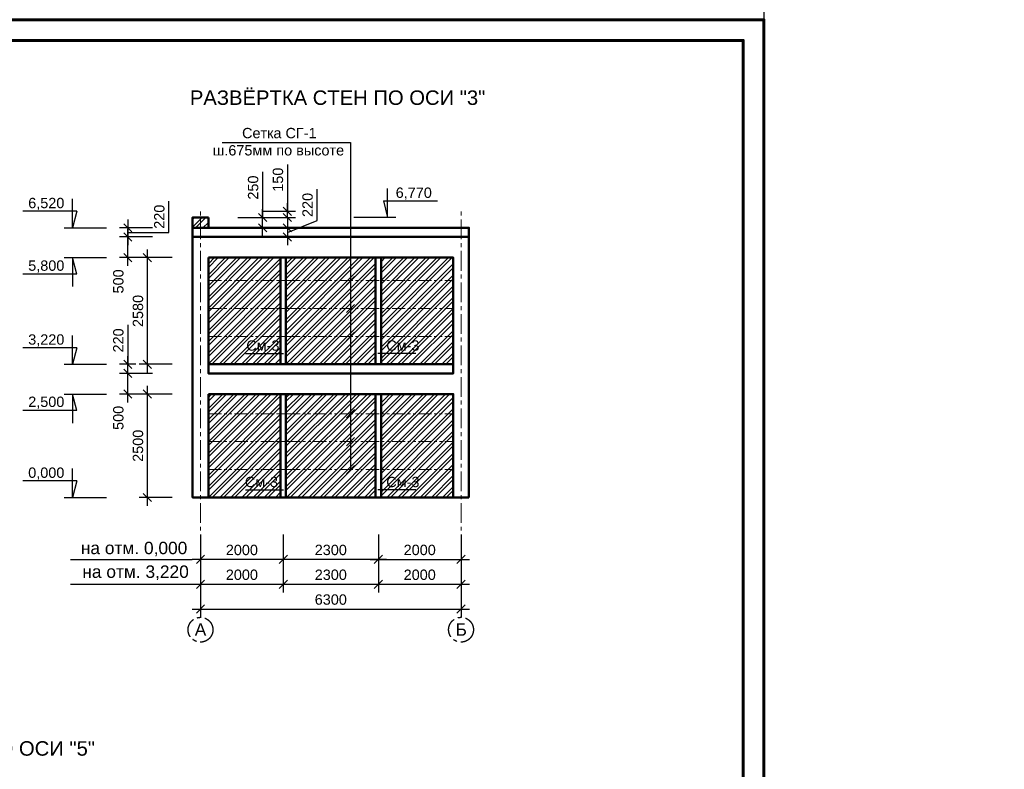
# Model space of a CAD drawing. Header units: millimetres. Extents: x 2063114 to 14983986, y -126020516 to 213791.
# Tile 423 of 656: x 2361798 to 2385605, y -883128 to -865001. Entities that reach past the tile are written whole.
import ezdxf

# ---------------------------------------------------------------- set-up
doc = ezdxf.new("R2010")
doc.units = ezdxf.units.MM
doc.linetypes.add('осевая', pattern=[50.8, 31.75, -6.35, 6.35, -6.35])
doc.linetypes.add('фантомX2', pattern=[127, 63.5, -12.7, 12.7, -12.7, 12.7, -12.7])
doc.layers.get('Defpoints').update_dxf_attribs({"color": 6, "lineweight": 35})
doc.layers.add('_print', color=6, linetype='Continuous', lineweight=60, plot=False)
for name, color, linetype in [('OS', 1, 'Continuous'), ('осевая', 1, 'осевая'), ('Размеры', 28, 'Continuous')]:
    doc.layers.add(name, color=color, linetype=linetype)
doc.layers.add('PDF _wall-380', color=7, linetype='Continuous', true_color=0xb88a5c)
doc.layers.add('РАЗМЕР АР', color=150, linetype='Continuous', lineweight=20)
doc.layers.add('сплошная_толстая', color=7, linetype='Continuous', lineweight=50)
doc.styles.get("Standard").update_dxf_attribs({"font": 'arial.ttf'})
doc.dimstyles.new('STANDARD$0', dxfattribs={"dimtxt": 250, "dimasz": 200, "dimexe": 200, "dimexo": 300, "dimgap": 100, "dimtad": 1, "dimdec": 0, "dimzin": 1, "dimdsep": 46, "dimtxsty": 'Standard', "dimblk1": 'OBLIQUE', "dimblk2": 'OBLIQUE', "dimsah": 1, "dimcen": 2.5, "dimdle": 200, "dimadec": 0, "dimazin": 0, "dimtfac": 1, "dimtdec": 0, "dimtmove": 0, "dimatfit": 3, "dimldrblk": 'OBLIQUE', "dimfxl": 600, "dimfxlon": 1, "dimtolj": 1, "dimtzin": 1, "dimarcsym": 0})

# ---------------------------------------------------------------- blocks, each defined once
blk = doc.blocks.new('*U1590')
at = {"color": 0, "ltscale": 25}
blk.add_lwpolyline([(-59400, 42000), (0, 42000), (0, 0), (-59400, 0)], close=True, dxfattribs=at)
at = {"color": 0, "lineweight": 60, "ltscale": 25}
blk.add_lwpolyline([(-57400, 41500), (-500, 41500), (-500, 500), (-57400, 500)], close=True, dxfattribs=at)
blk = doc.blocks.new('_Oblique')
at = {"color": 0, "linetype": 'ByBlock', "lineweight": -2}
blk.add_line((-0.5, -0.5), (0.5, 0.5), dxfattribs=at)
blk = doc.blocks.new('*D2400')
at = {"layer": 'Defpoints', "color": 0, "lineweight": 30, "transparency": 16777216}
for p in [(2364887, -874055), (2366360, -874055), (2365980, -876555)]:
    blk.add_point(p, dxfattribs=at)
at = {"layer": 'РАЗМЕР АР', "color": 0, "lineweight": -2, "transparency": 16777216}
for p, q in [((2364887, -876755), (2364887, -873855)), ((2365487, -874055), (2364687, -874055)), ((2365487, -876555), (2364687, -876555))]:
    blk.add_line(p, q, dxfattribs=at)
at = {"layer": 'РАЗМЕР АР', "color": 0, "lineweight": -2, "transparency": 16777216, "xscale": 200, "yscale": 200, "zscale": 200}
for p, rotation in [((2364887, -874055), 90), ((2364887, -876555), 270)]:
    blk.add_blockref('_Oblique', p, dxfattribs=dict(at, rotation=rotation))
at = {"layer": 'РАЗМЕР АР', "color": 0, "transparency": 16777216, "insert": (2364659, -875305), "char_height": 250, "attachment_point": 5, "rotation": 90}
blk.add_mtext('\\A1;2500', dxfattribs=at)
blk = doc.blocks.new('*D2401')
at = {"layer": 'Defpoints', "color": 0, "lineweight": 30, "transparency": 16777216}
for p in [(2364412, -873555), (2366360, -873555), (2366360, -874055)]:
    blk.add_point(p, dxfattribs=at)
at = {"layer": 'РАЗМЕР АР', "color": 0, "lineweight": -2, "transparency": 16777216}
for p, q in [((2364412, -874255), (2364412, -873355)), ((2365012, -873555), (2364212, -873555)), ((2365012, -874055), (2364212, -874055))]:
    blk.add_line(p, q, dxfattribs=at)
at = {"layer": 'РАЗМЕР АР', "color": 0, "lineweight": -2, "transparency": 16777216, "xscale": 200, "yscale": 200, "zscale": 200}
for p, rotation in [((2364412, -873555), 90), ((2364412, -874055), 270)]:
    blk.add_blockref('_Oblique', p, dxfattribs=dict(at, rotation=rotation))
at = {"layer": 'РАЗМЕР АР', "color": 0, "transparency": 16777216, "insert": (2364184, -874630), "char_height": 250, "attachment_point": 5, "rotation": 90}
blk.add_mtext('\\A1;500', dxfattribs=at)
blk = doc.blocks.new('*D2402')
at = {"layer": 'Defpoints', "color": 0, "lineweight": 30, "transparency": 16777216}
for p in [(2364887, -870755), (2366360, -870755), (2366360, -873335)]:
    blk.add_point(p, dxfattribs=at)
at = {"layer": 'РАЗМЕР АР', "color": 0, "lineweight": -2, "transparency": 16777216}
for p, q in [((2364887, -873535), (2364887, -870555)), ((2365487, -870755), (2364687, -870755)), ((2365487, -873335), (2364687, -873335))]:
    blk.add_line(p, q, dxfattribs=at)
at = {"layer": 'РАЗМЕР АР', "color": 0, "lineweight": -2, "transparency": 16777216, "xscale": 200, "yscale": 200, "zscale": 200}
for p, rotation in [((2364887, -870755), 90), ((2364887, -873335), 270)]:
    blk.add_blockref('_Oblique', p, dxfattribs=dict(at, rotation=rotation))
at = {"layer": 'РАЗМЕР АР', "color": 0, "transparency": 16777216, "insert": (2364659, -872045), "char_height": 250, "attachment_point": 5, "rotation": 90}
blk.add_mtext('\\A1;2580', dxfattribs=at)
blk = doc.blocks.new('*D2403')
at = {"layer": 'Defpoints', "color": 0, "lineweight": 30, "transparency": 16777216}
for p in [(2364412, -870255), (2365980, -870255), (2366360, -870755)]:
    blk.add_point(p, dxfattribs=at)
at = {"layer": 'РАЗМЕР АР', "color": 0, "lineweight": -2, "transparency": 16777216}
for p, q in [((2364412, -870955), (2364412, -870055)), ((2365012, -870255), (2364212, -870255)), ((2365012, -870755), (2364212, -870755))]:
    blk.add_line(p, q, dxfattribs=at)
at = {"layer": 'РАЗМЕР АР', "color": 0, "lineweight": -2, "transparency": 16777216, "xscale": 200, "yscale": 200, "zscale": 200}
for p, rotation in [((2364412, -870255), 90), ((2364412, -870755), 270)]:
    blk.add_blockref('_Oblique', p, dxfattribs=dict(at, rotation=rotation))
at = {"layer": 'РАЗМЕР АР', "color": 0, "transparency": 16777216, "insert": (2364184, -871330), "char_height": 250, "attachment_point": 5, "rotation": 90}
blk.add_mtext('\\A1;500', dxfattribs=at)
blk = doc.blocks.new('*D2404')
at = {"layer": 'Defpoints', "color": 0, "lineweight": 30, "transparency": 16777216}
for p in [(2370470, -876555), (2372470, -876555), (2372470, -878053)]:
    blk.add_point(p, dxfattribs=at)
at = {"layer": 'РАЗМЕР АР', "color": 0, "lineweight": -2, "transparency": 16777216}
for p, q in [((2370470, -877453), (2370470, -878253)), ((2372470, -877453), (2372470, -878253)), ((2370270, -878053), (2372670, -878053))]:
    blk.add_line(p, q, dxfattribs=at)
at = {"layer": 'РАЗМЕР АР', "color": 0, "lineweight": -2, "transparency": 16777216, "xscale": 200, "yscale": 200, "zscale": 200, "rotation": 180}
blk.add_blockref('_Oblique', (2370470, -878053), dxfattribs=at)
at = {"layer": 'РАЗМЕР АР', "color": 0, "lineweight": -2, "transparency": 16777216, "xscale": 200, "yscale": 200, "zscale": 200}
blk.add_blockref('_Oblique', (2372470, -878053), dxfattribs=at)
at = {"layer": 'РАЗМЕР АР', "color": 0, "transparency": 16777216, "insert": (2371470, -877825), "char_height": 250, "attachment_point": 5}
blk.add_mtext('\\A1;2000', dxfattribs=at)
blk = doc.blocks.new('*D2405')
at = {"layer": 'Defpoints', "color": 0, "lineweight": 30, "transparency": 16777216}
for p in [(2366170, -877155), (2368170, -877155), (2368170, -878653)]:
    blk.add_point(p, dxfattribs=at)
at = {"layer": 'РАЗМЕР АР', "color": 0, "lineweight": -2, "transparency": 16777216}
for p, q in [((2366170, -878053), (2366170, -878853)), ((2368170, -878053), (2368170, -878853)), ((2365970, -878653), (2368370, -878653))]:
    blk.add_line(p, q, dxfattribs=at)
at = {"layer": 'РАЗМЕР АР', "color": 0, "lineweight": -2, "transparency": 16777216, "xscale": 200, "yscale": 200, "zscale": 200, "rotation": 180}
blk.add_blockref('_Oblique', (2366170, -878653), dxfattribs=at)
at = {"layer": 'РАЗМЕР АР', "color": 0, "lineweight": -2, "transparency": 16777216, "xscale": 200, "yscale": 200, "zscale": 200}
blk.add_blockref('_Oblique', (2368170, -878653), dxfattribs=at)
at = {"layer": 'РАЗМЕР АР', "color": 0, "transparency": 16777216, "insert": (2367170, -878425), "char_height": 250, "attachment_point": 5}
blk.add_mtext('\\A1;2000', dxfattribs=at)
blk = doc.blocks.new('*D2406')
at = {"layer": 'Defpoints', "color": 0, "lineweight": 30, "transparency": 16777216}
for p in [(2368170, -877155), (2370470, -877155), (2370470, -878653)]:
    blk.add_point(p, dxfattribs=at)
at = {"layer": 'РАЗМЕР АР', "color": 0, "lineweight": -2, "transparency": 16777216}
for p, q in [((2368170, -878053), (2368170, -878853)), ((2370470, -878053), (2370470, -878853)), ((2367970, -878653), (2370670, -878653))]:
    blk.add_line(p, q, dxfattribs=at)
at = {"layer": 'РАЗМЕР АР', "color": 0, "lineweight": -2, "transparency": 16777216, "xscale": 200, "yscale": 200, "zscale": 200, "rotation": 180}
blk.add_blockref('_Oblique', (2368170, -878653), dxfattribs=at)
at = {"layer": 'РАЗМЕР АР', "color": 0, "lineweight": -2, "transparency": 16777216, "xscale": 200, "yscale": 200, "zscale": 200}
blk.add_blockref('_Oblique', (2370470, -878653), dxfattribs=at)
at = {"layer": 'РАЗМЕР АР', "color": 0, "transparency": 16777216, "insert": (2369320, -878425), "char_height": 250, "attachment_point": 5}
blk.add_mtext('\\A1;2300', dxfattribs=at)
blk = doc.blocks.new('*D2407')
at = {"layer": 'Defpoints', "color": 0, "lineweight": 30, "transparency": 16777216}
for p in [(2370470, -877155), (2372470, -877155), (2372470, -878653)]:
    blk.add_point(p, dxfattribs=at)
at = {"layer": 'РАЗМЕР АР', "color": 0, "lineweight": -2, "transparency": 16777216}
for p, q in [((2370470, -878053), (2370470, -878853)), ((2372470, -878053), (2372470, -878853)), ((2370270, -878653), (2372670, -878653))]:
    blk.add_line(p, q, dxfattribs=at)
at = {"layer": 'РАЗМЕР АР', "color": 0, "lineweight": -2, "transparency": 16777216, "xscale": 200, "yscale": 200, "zscale": 200, "rotation": 180}
blk.add_blockref('_Oblique', (2370470, -878653), dxfattribs=at)
at = {"layer": 'РАЗМЕР АР', "color": 0, "lineweight": -2, "transparency": 16777216, "xscale": 200, "yscale": 200, "zscale": 200}
blk.add_blockref('_Oblique', (2372470, -878653), dxfattribs=at)
at = {"layer": 'РАЗМЕР АР', "color": 0, "transparency": 16777216, "insert": (2371470, -878425), "char_height": 250, "attachment_point": 5}
blk.add_mtext('\\A1;2000', dxfattribs=at)
blk = doc.blocks.new('*D2408')
at = {"layer": 'Defpoints', "color": 0, "lineweight": 30, "transparency": 16777216}
for p in [(2366170, -876555), (2372470, -876555), (2372470, -879253)]:
    blk.add_point(p, dxfattribs=at)
at = {"layer": 'РАЗМЕР АР', "color": 0, "lineweight": -2, "transparency": 16777216}
for p, q in [((2366170, -878653), (2366170, -879453)), ((2372470, -878653), (2372470, -879453)), ((2365970, -879253), (2372670, -879253))]:
    blk.add_line(p, q, dxfattribs=at)
at = {"layer": 'РАЗМЕР АР', "color": 0, "lineweight": -2, "transparency": 16777216, "xscale": 200, "yscale": 200, "zscale": 200, "rotation": 180}
blk.add_blockref('_Oblique', (2366170, -879253), dxfattribs=at)
at = {"layer": 'РАЗМЕР АР', "color": 0, "lineweight": -2, "transparency": 16777216, "xscale": 200, "yscale": 200, "zscale": 200}
blk.add_blockref('_Oblique', (2372470, -879253), dxfattribs=at)
at = {"layer": 'РАЗМЕР АР', "color": 0, "transparency": 16777216, "insert": (2369320, -879025), "char_height": 250, "attachment_point": 5}
blk.add_mtext('\\A1;6300', dxfattribs=at)
blk = doc.blocks.new('*D2409')
at = {"layer": 'Defpoints', "color": 0, "lineweight": 30, "transparency": 16777216}
for p in [(2364412, -873335), (2364905, -873335), (2364905, -873555)]:
    blk.add_point(p, dxfattribs=at)
at = {"layer": 'РАЗМЕР АР', "color": 0, "lineweight": -2, "transparency": 16777216}
for p, q in [((2364412, -872379), (2364412, -873335)), ((2364412, -873755), (2364412, -873135)), ((2364605, -873335), (2364212, -873335)), ((2364605, -873555), (2364212, -873555))]:
    blk.add_line(p, q, dxfattribs=at)
at = {"layer": 'РАЗМЕР АР', "color": 0, "lineweight": -2, "transparency": 16777216, "xscale": 200, "yscale": 200, "zscale": 200}
for p, rotation in [((2364412, -873335), 90), ((2364412, -873555), 270)]:
    blk.add_blockref('_Oblique', p, dxfattribs=dict(at, rotation=rotation))
at = {"layer": 'РАЗМЕР АР', "color": 0, "transparency": 16777216, "insert": (2364184, -872757), "char_height": 250, "attachment_point": 5, "rotation": 90}
blk.add_mtext('\\A1;220', dxfattribs=at)
blk = doc.blocks.new('*D2410')
at = {"layer": 'Defpoints', "color": 0, "lineweight": 30, "transparency": 16777216}
for p in [(2368170, -876555), (2370470, -876555), (2368170, -878053)]:
    blk.add_point(p, dxfattribs=at)
at = {"layer": 'РАЗМЕР АР', "color": 0, "lineweight": -2, "transparency": 16777216}
for p, q in [((2368170, -877453), (2368170, -878253)), ((2370470, -877453), (2370470, -878253)), ((2370670, -878053), (2367970, -878053))]:
    blk.add_line(p, q, dxfattribs=at)
at = {"layer": 'РАЗМЕР АР', "color": 0, "lineweight": -2, "transparency": 16777216, "xscale": 200, "yscale": 200, "zscale": 200, "rotation": 180}
blk.add_blockref('_Oblique', (2368170, -878053), dxfattribs=at)
at = {"layer": 'РАЗМЕР АР', "color": 0, "lineweight": -2, "transparency": 16777216, "xscale": 200, "yscale": 200, "zscale": 200}
blk.add_blockref('_Oblique', (2370470, -878053), dxfattribs=at)
at = {"layer": 'РАЗМЕР АР', "color": 0, "transparency": 16777216, "insert": (2369320, -877825), "char_height": 250, "attachment_point": 5}
blk.add_mtext('\\A1;2300', dxfattribs=at)
blk = doc.blocks.new('*D2411')
at = {"layer": 'Defpoints', "color": 0, "lineweight": 30, "transparency": 16777216}
for p in [(2366170, -876555), (2368170, -876555), (2366170, -878053)]:
    blk.add_point(p, dxfattribs=at)
at = {"layer": 'РАЗМЕР АР', "color": 0, "lineweight": -2, "transparency": 16777216}
for p, q in [((2366170, -877453), (2366170, -878253)), ((2368170, -877453), (2368170, -878253)), ((2368370, -878053), (2365970, -878053))]:
    blk.add_line(p, q, dxfattribs=at)
at = {"layer": 'РАЗМЕР АР', "color": 0, "lineweight": -2, "transparency": 16777216, "xscale": 200, "yscale": 200, "zscale": 200, "rotation": 180}
blk.add_blockref('_Oblique', (2366170, -878053), dxfattribs=at)
at = {"layer": 'РАЗМЕР АР', "color": 0, "lineweight": -2, "transparency": 16777216, "xscale": 200, "yscale": 200, "zscale": 200}
blk.add_blockref('_Oblique', (2368170, -878053), dxfattribs=at)
at = {"layer": 'РАЗМЕР АР', "color": 0, "transparency": 16777216, "insert": (2367170, -877825), "char_height": 250, "attachment_point": 5}
blk.add_mtext('\\A1;2000', dxfattribs=at)
blk = doc.blocks.new('*D2412')
at = {"layer": 'Defpoints', "color": 0, "lineweight": 30, "transparency": 16777216}
for p in [(2365980, -870035), (2364412, -870255), (2366265, -870255)]:
    blk.add_point(p, dxfattribs=at)
at = {"layer": 'РАЗМЕР АР', "color": 0, "lineweight": -2, "transparency": 16777216}
for p, q in [((2365403, -870144), (2365403, -869388)), ((2364412, -869835), (2364412, -870455)), ((2365012, -870035), (2364212, -870035)), ((2364412, -870145), (2365403, -870144)), ((2365012, -870255), (2364212, -870255))]:
    blk.add_line(p, q, dxfattribs=at)
at = {"layer": 'РАЗМЕР АР', "color": 0, "lineweight": -2, "transparency": 16777216, "xscale": 200, "yscale": 200, "zscale": 200}
for p, rotation in [((2364412, -870035), 90), ((2364412, -870255), 270)]:
    blk.add_blockref('_Oblique', p, dxfattribs=dict(at, rotation=rotation))
at = {"layer": 'РАЗМЕР АР', "color": 0, "transparency": 16777216, "insert": (2365175, -869766), "char_height": 250, "attachment_point": 5, "rotation": 90}
blk.add_mtext('\\A1;220', dxfattribs=at)
blk = doc.blocks.new('*D2397')
at = {"layer": 'Defpoints', "color": 0, "lineweight": 30, "transparency": 16777216}
for p in [(2366360, -870035), (2366360, -870255), (2368270, -870255)]:
    blk.add_point(p, dxfattribs=at)
at = {"layer": 'РАЗМЕР АР', "color": 0, "lineweight": -2, "transparency": 16777216}
for p, q in [((2368987, -869859), (2368987, -869103)), ((2368270, -869835), (2368270, -870455)), ((2368270, -870145), (2368987, -869859)), ((2367670, -870035), (2368470, -870035)), ((2367670, -870255), (2368470, -870255))]:
    blk.add_line(p, q, dxfattribs=at)
at = {"layer": 'РАЗМЕР АР', "color": 0, "lineweight": -2, "transparency": 16777216, "xscale": 200, "yscale": 200, "zscale": 200}
for p, rotation in [((2368270, -870035), 90), ((2368270, -870255), 270)]:
    blk.add_blockref('_Oblique', p, dxfattribs=dict(at, rotation=rotation))
at = {"layer": 'РАЗМЕР АР', "color": 0, "transparency": 16777216, "insert": (2368759, -869481), "char_height": 250, "attachment_point": 5, "rotation": 90}
blk.add_mtext('\\A1;220', dxfattribs=at)
blk = doc.blocks.new('*D2398')
at = {"layer": 'Defpoints', "color": 0, "lineweight": 30, "transparency": 16777216}
for p in [(2366360, -869635), (2368270, -869635), (2366360, -869785)]:
    blk.add_point(p, dxfattribs=at)
at = {"layer": 'РАЗМЕР АР', "color": 0, "lineweight": -2, "transparency": 16777216}
for p, q in [((2368270, -868507), (2368270, -869635)), ((2368270, -869635), (2368270, -869435)), ((2367670, -869635), (2368470, -869635)), ((2368270, -869785), (2368270, -869635)), ((2368270, -869785), (2368270, -869635)), ((2367670, -869785), (2368470, -869785)), ((2368270, -869785), (2368270, -869985))]:
    blk.add_line(p, q, dxfattribs=at)
at = {"layer": 'РАЗМЕР АР', "color": 0, "lineweight": -2, "transparency": 16777216, "xscale": 200, "yscale": 200, "zscale": 200}
for p, rotation in [((2368270, -869635), 270), ((2368270, -869785), 90)]:
    blk.add_blockref('_Oblique', p, dxfattribs=dict(at, rotation=rotation))
at = {"layer": 'РАЗМЕР АР', "color": 0, "transparency": 16777216, "insert": (2368043, -868871), "char_height": 250, "attachment_point": 5, "rotation": 90}
blk.add_mtext('\\A1;150', dxfattribs=at)
blk = doc.blocks.new('*D2399')
at = {"layer": 'Defpoints', "color": 0, "lineweight": 30, "transparency": 16777216}
for p in [(2366360, -869785, 8), (2367670, -869785), (2366360, -870035, 8)]:
    blk.add_point(p, dxfattribs=at)
at = {"layer": 'РАЗМЕР АР', "color": 0, "lineweight": -2, "transparency": 16777216}
for p, q in [((2367670, -868684), (2367670, -869785)), ((2367670, -870235), (2367670, -869585)), ((2367070, -869785), (2367870, -869785)), ((2367070, -870035), (2367870, -870035))]:
    blk.add_line(p, q, dxfattribs=at)
at = {"layer": 'РАЗМЕР АР', "color": 0, "lineweight": -2, "transparency": 16777216, "xscale": 200, "yscale": 200, "zscale": 200}
for p, rotation in [((2367670, -869785), 90), ((2367670, -870035), 270)]:
    blk.add_blockref('_Oblique', p, dxfattribs=dict(at, rotation=rotation))
at = {"layer": 'РАЗМЕР АР', "color": 0, "transparency": 16777216, "insert": (2367443, -869061), "char_height": 250, "attachment_point": 5, "rotation": 90}
blk.add_mtext('\\A1;250', dxfattribs=at)

msp = doc.modelspace()

# ---------------------------------------------------------------- hatches: boundary and pattern name
at = {"layer": 'PDF _wall-380', "lineweight": 9, "ltscale": 150}
h = msp.add_hatch(dxfattribs=at)
h.set_pattern_fill('ANSI32', color=256, scale=20)
h.set_pattern_definition([(45, (80027.04, 13614.27), (-134.703842, 134.703842), []), (45, (80116.84, 13614.27), (-134.703842, 134.703842), [])])
h.paths.add_polyline_path([(2365979.68112, -869784.51973), (2366359.68146, -869784.51973), (2366359.61468, -870034.51973), (2365979.61501, -870034.51973)])
h = msp.add_hatch(dxfattribs=at)
h.set_pattern_fill('ANSI32', color=256, scale=20)
h.set_pattern_definition([(45, (-226767.2, -1193459.9), (-134.703842, 134.703842), []), (45, (-226677.4, -1193459.9), (-134.703842, 134.703842), [])])
h.paths.add_polyline_path([(2372279.53605, -874054.51973), (2370534.53595, -874054.51973), (2370534.53595, -876554.51973), (2372279.53605, -876554.51973)])
h.paths.add_polyline_path([(2372279.53605, -870754.51973), (2370534.53595, -870754.51973), (2370534.53595, -873334.51973), (2372279.53605, -873334.51973)])
h.paths.add_polyline_path([(2370404.53605, -870754.51973), (2368234.53605, -870754.51973), (2368234.53595, -873334.51973), (2370404.53595, -873334.51973)])
h.paths.add_polyline_path([(2370404.53605, -874054.51973), (2368234.53605, -874054.51973), (2368234.53595, -876554.51973), (2370404.53595, -876554.51973)])
h.paths.add_polyline_path([(2368104.53595, -870754.51973), (2366359.53605, -870754.51973), (2366359.53605, -873334.51973), (2368104.53595, -873334.51973)])
h.paths.add_polyline_path([(2368104.53595, -874054.51973), (2366359.53605, -874054.51973), (2366359.53605, -876554.51973), (2368104.53595, -876554.51973)])

# ---------------------------------------------------------------- linework, layer by layer
at = {"ltscale": 0.001}
for p, q in [((2370691.57344, -869784.51973), (2370691.57344, -869084.51973)), ((2363075.63629, -870034.51973), (2363075.63629, -869334.51973)), ((2370591.57344, -869384.51973), (2371896.30893, -869384.51973)), ((2370591.57344, -869384.51973), (2370691.57344, -869784.51973)), ((2363175.63629, -869634.51973), (2361870.9008, -869634.51973)), ((2363175.63629, -869634.51973), (2363075.63629, -870034.51973)), ((2363075.63629, -870754.51973), (2363075.63629, -871454.51973)), ((2363175.63629, -871154.51973), (2363075.63629, -870754.51973)), ((2363175.63629, -871154.51973), (2361870.9008, -871154.51973)), ((2363075.63629, -873334.51973), (2363075.63629, -872634.51973)), ((2363175.63629, -872934.51973), (2361870.9008, -872934.51973)), ((2363175.63629, -872934.51973), (2363075.63629, -873334.51973)), ((2363075.63629, -874054.51973), (2363075.63629, -874754.51973)), ((2363175.63629, -874454.51973), (2363075.63629, -874054.51973)), ((2363175.63629, -874454.51973), (2361870.9008, -874454.51973)), ((2363075.63629, -876554.51973), (2363075.63629, -875854.51973)), ((2363175.63629, -876154.51973), (2361870.9008, -876154.51973)), ((2363175.63629, -876154.51973), (2363075.63629, -876554.51973))]:
    msp.add_line(p, q, dxfattribs=at)
at = {"ltscale": 0.00075}
for p, q in [((2370891.57344, -869784.51973), (2369873.1633, -869784.51973)), ((2362875.63629, -870034.51973), (2363894.04643, -870034.51973)), ((2362875.63629, -870754.51973), (2363894.04643, -870754.51973)), ((2362875.63629, -870754.51973), (2363894.04643, -870754.51973)), ((2362875.63629, -873334.51973), (2363894.04643, -873334.51973)), ((2362875.63629, -874054.51973), (2363894.04643, -874054.51973)), ((2362875.63629, -876554.51973), (2363894.04643, -876554.51973))]:
    msp.add_line(p, q, dxfattribs=at)
at = {"linetype": 'фантомX2', "lineweight": 9, "ltscale": 5}
for p, q in [((2366359.53605, -871309.51973), (2372279.53605, -871309.51973)), ((2366359.53605, -871984.51973), (2372279.53605, -871984.51973)), ((2366359.53605, -872659.51973), (2372279.53605, -872659.51973)), ((2366359.53605, -874529.51973), (2372279.53605, -874529.51973)), ((2366359.53605, -875204.51973), (2372279.53605, -875204.51973)), ((2366359.53605, -875879.51973), (2372279.53605, -875879.51973))]:
    msp.add_line(p, q, dxfattribs=at)
at = {"ltscale": 150}
for p, q in [((2369696.38714, -871409.51973), (2369896.38714, -871209.51973)), ((2369696.38714, -872084.51973), (2369896.38714, -871884.51973)), ((2369696.38714, -872759.51973), (2369896.38714, -872559.51973)), ((2369696.38714, -874629.51973), (2369896.38714, -874429.51973)), ((2369696.38714, -875304.51973), (2369896.38714, -875104.51973)), ((2369696.38714, -875979.51973), (2369896.38714, -875779.51973))]:
    msp.add_line(p, q, dxfattribs=at)
for p, q in [((2363024.97036, -878052.54257), (2365969.61501, -878052.54257)), ((2363024.97036, -878652.54257), (2365969.53605, -878652.54257))]:
    msp.add_line(p, q)
at = {"ltscale": 50}
msp.add_lwpolyline([(2366689.4571, -867968.59254), (2369796.38714, -867974.88324), (2369796.38714, -875879.51973)], dxfattribs=at)
at = {"color": 30, "ltscale": 150}
for points in [[(2367259.09335, -873069.82836), (2368178.93992, -873069.82836)], [(2371379.97854, -873069.82836), (2370460.13197, -873069.82836)], [(2367259.09335, -876369.82836), (2368178.93992, -876369.82836)], [(2371379.97854, -876369.82836), (2370460.13197, -876369.82836)]]:
    msp.add_lwpolyline(points, dxfattribs=at)
at = {"layer": '_print', "ltscale": 100}
msp.add_lwpolyline([(2379792.08613, -907001.43901), (2320392.08613, -907001.43901), (2320392.08613, -865001.43901), (2379792.08613, -865001.43901)], close=True, dxfattribs=at)
at = {"layer": 'OS', "linetype": 'осевая', "lineweight": 9, "ltscale": 15}
for p, q in [((2366169.30373, -879452.55203), (2366169.30373, -869634.51973)), ((2372469.30373, -879452.55203), (2372469.61501, -869634.51973))]:
    msp.add_line(p, q, dxfattribs=at)
at = {"layer": 'осевая', "linetype": 'осевая', "ltscale": 15}
for centre in [(2366169.30374, -879752.55203), (2366169.30441, -879752.55203), (2372469.30441, -879752.55203)]:
    msp.add_circle(centre, 300, dxfattribs=at)
at = {"layer": 'Размеры', "color": 6, "ltscale": 150}
msp.add_line((2372279.53605, -876554.51973), (2372279.53605, -874054.51973), dxfattribs=at)
at = {"layer": 'сплошная_толстая', "ltscale": 150}
for p, q in [((2366359.53605, -870034.51973), (2372659.53605, -870034.51973)), ((2372659.53605, -870034.51973), (2372659.53605, -876554.51973)), ((2372659.53605, -876554.51973), (2365979.61501, -876554.51973))]:
    msp.add_line(p, q, dxfattribs=at)
for points in [[(2366359.68112, -869784.51973), (2365979.68112, -869784.51973), (2365979.61501, -870034.51973), (2366359.61501, -870034.51973)], [(2365979.61501, -870034.51973), (2372659.53605, -870034.51973), (2372659.53605, -870254.51973), (2365979.61501, -870254.51973)], [(2366359.53605, -870754.51973), (2372279.53605, -870754.51973), (2372279.53605, -873334.51973), (2366359.53605, -873334.51973)], [(2368104.53595, -870754.51973), (2368234.53595, -870754.51973), (2368234.53595, -873334.51973), (2368104.53595, -873334.51973)], [(2370404.53595, -870754.51973), (2370534.53595, -870754.51973), (2370534.53595, -873334.51973), (2370404.53595, -873334.51973)], [(2366359.53603, -873334.51973), (2372279.53605, -873334.51973), (2372279.53605, -873554.51973), (2366359.53603, -873554.51973)], [(2366359.53605, -874054.51973), (2372279.53605, -874054.51973), (2372279.53605, -876554.51973), (2366359.53605, -876554.51973)], [(2368104.53595, -874054.51973), (2368234.53595, -874054.51973), (2368234.53595, -876554.51973), (2368104.53595, -876554.51973)], [(2370404.53595, -874054.51973), (2370534.53595, -874054.51973), (2370534.53595, -876554.51973), (2370404.53595, -876554.51973)]]:
    msp.add_lwpolyline(points, close=True, dxfattribs=at)
msp.add_lwpolyline([(2365979.34321, -870254.51973), (2365979.61501, -876554.51973), (2366359.53605, -876554.51973), (2366359.53605, -876554.51973)], dxfattribs=at)

# ---------------------------------------------------------------- block references
for p in [(2379792.08613, -865001.43901), (2379792.08613, -907001.43901)]:
    msp.add_blockref('*U1590', p)

# ---------------------------------------------------------------- texts
at = {"ltscale": 100, "attachment_point": 4}
for s, insert, char_height, width in [('\\pi72.88231;РАЗВЁРТКА СТЕН ПО ОСИ "3"', (2365839.18776, -866889.37645, -13.12578), 350, 7230.9965456), ('\\pi723.30857;Сетка СГ-1\\P\\pi14.4068;ш.675мм по высоте', (2366451.16604, -867953.08716), 250, 3167.4561645), ('\\pi1033.29465;Сетка СГ-1\\P\\pi324.39287;ш.675мм по высоте', (2332632.50262, -869079.82899), 250, 3787.428309), ('\\pi72.88231;РАЗВЁРТКА СТЕН ПО ОСИ "5"', (2342779.22382, -882630.13087, -13.12578), 350, 7230.9965456), ('\\pi72.88231;РАЗВЁРТКА СТЕН ПО ОСИ "5"', (2356401.37086, -882625.91902, -13.12578), 350, 7230.9965456)]:
    msp.add_mtext(s, dxfattribs=dict(at, insert=insert, char_height=char_height, width=width))
for s, insert, char_height, width, attachment_point in [('6,770', (2371326.44016, -869207.91828), 250, 1459.8696196, 5), ('6,520', (2362440.76957, -869457.91828), 250, 1459.8696196, 5), ('5,800', (2362440.76957, -870971.16328), 250, 1459.8696196, 5), ('3,220', (2362440.76957, -872757.91828), 250, 1459.8696196, 5), ('2,500', (2362440.76957, -874264.18308), 250, 1459.8696196, 5), ('0,000', (2362440.76957, -875977.91828), 250, 1459.8696196, 5), ('на отм. 0,000', (2363275.70263, -877625.66946), 300, 2560.6578404, 1), ('на отм. 3,220', (2363311.73911, -878198.62028), 300, 2560.6578404, 1)]:
    msp.add_mtext(s, dxfattribs=dict(insert=insert, char_height=char_height, width=width, attachment_point=attachment_point))
at = {"color": 30, "ltscale": 100, "char_height": 250, "width": 677.5, "attachment_point": 4}
for insert in [(2367276.70307, -872882.30524), (2370661.4528, -872882.30524), (2367242.21943, -876182.30524), (2370661.4528, -876182.30524)]:
    msp.add_mtext('См-3', dxfattribs=dict(at, insert=insert))
at = {"layer": 'осевая', "char_height": 300, "width": 255.0496237, "attachment_point": 2}
for s, insert in [('А', (2366170.58682, -879598.53788)), ('Б', (2372473.00983, -879598.53788))]:
    msp.add_mtext(s, dxfattribs=dict(at, insert=insert))

# ---------------------------------------------------------------- dimensions: what is measured, and where the dimension line sits
at = {"layer": 'РАЗМЕР АР'}
for base, p1, p2, angle, picture, middle in [((2368270.22798, -869634.51973), (2366359.53605, -869784.51973), (2366359.53605, -869634.51973), 90, '*D2398', (2368270.22798, -868870.5361)), ((2367670.29476, -869784.51973, -7.84509), (2366359.60216, -870034.51973), (2366359.60216, -869784.51973), 90, '*D2399', (2367640.45366, -869061.45048, -7.84509)), ((2368270.22865, -870254.51973), (2366359.53605, -870034.51973), (2366359.53605, -870254.51973), 270, '*D2397', (2368986.76913, -869758.97293)), ((2364411.83106, -870254.51973), (2365979.61501, -870034.51973), (2366264.615, -870254.51973), 90, '*D2412', (2365403.01879, -870043.74115)), ((2364411.83106, -870254.51973), (2366359.53605, -870754.51973), (2365979.61501, -870254.51973), 90, '*D2403', (2364411.83106, -871330.27007)), ((2364411.83106, -873334.51973), (2364904.61501, -873554.51973), (2364904.61501, -873334.51973), 90, '*D2409', (2364411.83106, -872756.63773)), ((2364411.83106, -873554.51973), (2366359.61501, -874054.51973), (2366359.61501, -873554.51973), 90, '*D2401', (2364411.83106, -874630.27007))]:
    dim = msp.add_linear_dim(base=base, p1=p1, p2=p2, angle=angle, dimstyle='STANDARD$0', override={"dimtmove": 1}, dxfattribs=at)
    dim.commit()
    dim.dimension.update_dxf_attribs({"geometry": picture, "text_midpoint": middle, "dimtype": 160})
for base, p1, p2, picture, middle in [((2364886.83106, -870754.51973), (2366359.61501, -873334.51973), (2366359.53605, -870754.51973), '*D2402', (2364659.18781, -872044.51973)), ((2364886.83106, -874054.51973), (2365979.61501, -876554.51973), (2366359.61501, -874054.51973), '*D2400', (2364659.18781, -875304.51973))]:
    dim = msp.add_linear_dim(base=base, p1=p1, p2=p2, angle=90, dimstyle='STANDARD$0', override={"dimtmove": 1}, dxfattribs=at)
    dim.commit()
    dim.dimension.update_dxf_attribs({"geometry": picture, "text_midpoint": middle})
for base, p1, p2, picture, middle in [((2372469.60664, -879252.55212), (2366169.53605, -876554.51973), (2372469.60664, -876554.51973), '*D2408', (2369319.57134, -879024.82361)), ((2366169.61501, -878052.54257), (2368169.53595, -876554.51973), (2366169.61501, -876554.51973), '*D2411', (2367169.57548, -877824.89932)), ((2368169.53595, -878052.54257), (2370469.53595, -876554.51973), (2368169.53595, -876554.51973), '*D2410', (2369319.53595, -877824.81405)), ((2372469.60664, -878052.54257), (2370469.53595, -876554.51973), (2372469.60664, -876554.51973), '*D2404', (2371469.57129, -877824.89932)), ((2368169.53595, -878652.54257), (2366169.53605, -877154.51973), (2368169.53595, -877154.51973), '*D2405', (2367169.536, -878424.89932)), ((2370469.53595, -878652.54257), (2368169.53595, -877154.51973), (2370469.53595, -877154.51973), '*D2406', (2369319.53595, -878424.81405)), ((2372469.60664, -878652.54257), (2370469.53595, -877154.51973), (2372469.60664, -877154.51973), '*D2407', (2371469.57129, -878424.89932))]:
    dim = msp.add_linear_dim(base=base, p1=p1, p2=p2, dimstyle='STANDARD$0', override={"dimtmove": 1}, dxfattribs=at)
    dim.commit()
    dim.dimension.update_dxf_attribs({"geometry": picture, "text_midpoint": middle})

doc.saveas('drawing.dxf')
